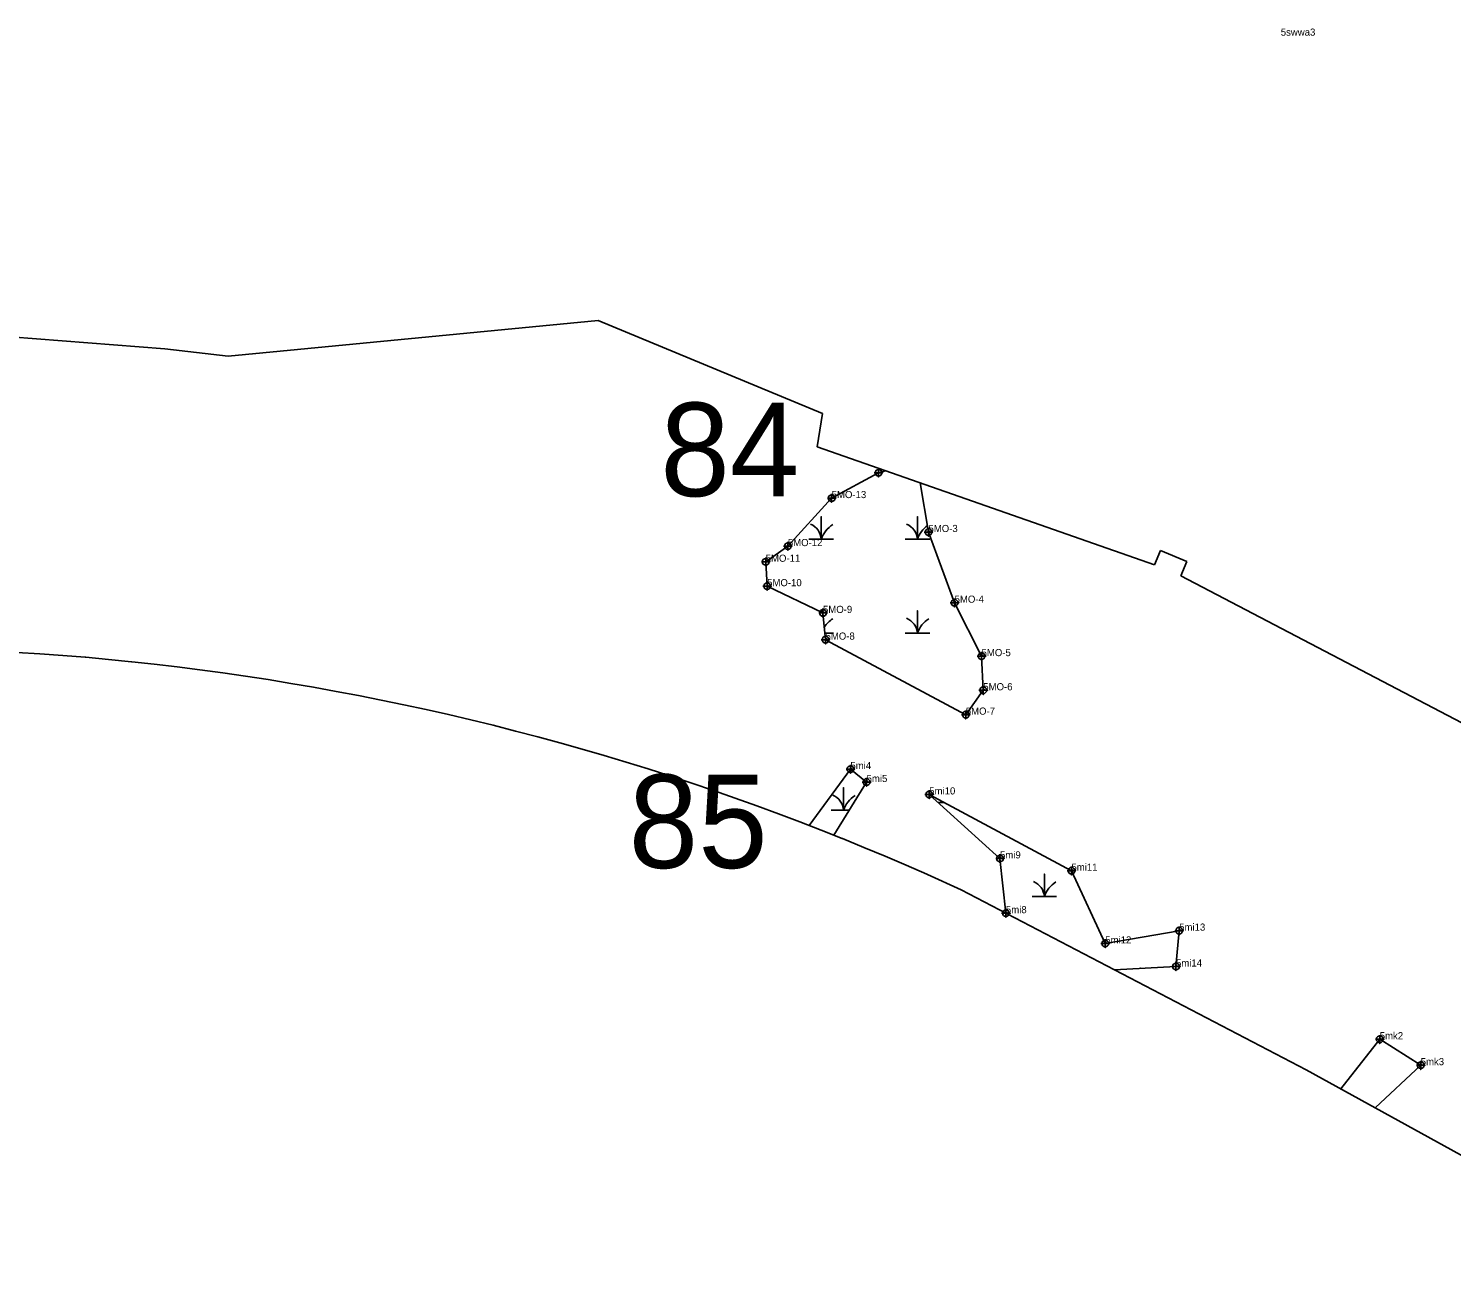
# Model space of a CAD drawing. Extents: x 2071991 to 2268989, y 436479 to 469629.
# Drawn here: x 2129611 to 2130606, y 446284 to 447163 of the extents above; entities that cross this region are included whole.
import ezdxf

# ---------------------------------------------------------------- set-up
doc = ezdxf.new("R2010")
doc.units = 0
for name, color, linetype in [('approx_PSA', 7, 'Continuous'), ('Default', 7, 'Continuous'), ('Exist Environmental Wetland Boundary', 7, 'Continuous'), ('Exist Environmental Wetland Boundary Cogo Comment', 7, 'Continuous'), ('Exist Environmental Wetland Boundary Cogo Point CELL', 7, 'Continuous'), ('Exist Hydro Jurisdictional Stream or Body of Water NEU NonMitigable', 7, 'Continuous'), ('Exist Hydro Jurisdictional Stream or Body of Water NEU NonMitigable Cogo Comment', 7, 'Continuous'), ('Exist Hydro Jurisdictional Stream or Body of Water NEU NonMitigable Cogo Point CELL', 7, 'Continuous'), ('Exist Hydro Swamp or Marsh', 7, 'Continuous')]:
    doc.layers.add(name, color=color, linetype=linetype)

msp = doc.modelspace()

# ---------------------------------------------------------------- linework, layer by layer
at = {"layer": 'approx_PSA'}
for p, q in [((2129799.21, 446938.31), (2130009.29, 446958.62)), ((2130009.29, 446958.62), (2130166.18, 446893.41)), ((2129598.94, 446947.17), (2129706.46, 446938.75)), ((2129706.46, 446938.75), (2129750.72, 446933.62)), ((2129750.72, 446933.62), (2129799.21, 446938.31)), ((2130166.18, 446893.41), (2130162.36, 446870.22)), ((2130162.36, 446870.22), (2130398.17, 446787.61)), ((2130398.17, 446787.61), (2130402.37, 446797.68)), ((2130402.37, 446797.68), (2130420.89, 446790.09)), ((2130420.89, 446790.09), (2130416.69, 446780.01)), ((2130416.69, 446780.01), (2130634.44, 446665.89)), ((2129619.26, 446725.54), (2129603.24, 446726.52)), ((2129635.27, 446724.29), (2129619.26, 446725.54)), ((2129650.99, 446723.06), (2129635.27, 446724.29)), ((2129651.28, 446723.04), (2129650.99, 446723.06)), ((2129667.26, 446721.51), (2129651.28, 446723.04)), ((2129683.25, 446719.97), (2129667.26, 446721.51)), ((2129683.53, 446719.94), (2129683.25, 446719.97)), ((2129699.2, 446718.16), (2129683.53, 446719.94)), ((2129715.16, 446716.35), (2129699.2, 446718.16)), ((2129731.08, 446714.27), (2129715.16, 446716.35)), ((2129747, 446712.17), (2129731.08, 446714.27)), ((2129762.88, 446709.81), (2129747, 446712.17)), ((2129778.76, 446707.44), (2129762.88, 446709.81)), ((2129794.6, 446704.8), (2129778.76, 446707.44)), ((2129810.44, 446702.16), (2129794.6, 446704.8)), ((2129826.23, 446699.24), (2129810.44, 446702.16)), ((2129842.01, 446696.32), (2129826.23, 446699.24)), ((2129857.75, 446693.13), (2129842.01, 446696.32)), ((2129873.49, 446689.93), (2129857.75, 446693.13)), ((2129889.16, 446686.47), (2129873.49, 446689.93)), ((2129904.84, 446683), (2129889.16, 446686.47)), ((2129920.46, 446679.26), (2129904.84, 446683)), ((2129936.07, 446675.51), (2129920.46, 446679.26)), ((2129951.62, 446671.5), (2129936.07, 446675.51)), ((2129967.17, 446667.49), (2129951.62, 446671.5)), ((2129982.64, 446663.21), (2129967.17, 446667.49)), ((2129998.12, 446658.92), (2129982.64, 446663.21)), ((2130013.51, 446654.37), (2129998.12, 446658.92)), ((2130028.91, 446649.81), (2130013.51, 446654.37)), ((2130044.23, 446644.99), (2130028.91, 446649.81)), ((2130059.54, 446640.17), (2130044.23, 446644.99)), ((2130074.77, 446635.09), (2130059.54, 446640.17)), ((2130090, 446630), (2130074.77, 446635.09)), ((2130105.14, 446624.64), (2130090, 446630)), ((2130120.28, 446619.29), (2130105.14, 446624.64)), ((2130135.32, 446613.68), (2130120.28, 446619.29)), ((2130150.36, 446608.06), (2130135.32, 446613.68)), ((2130165.31, 446602.18), (2130150.36, 446608.06)), ((2130179.98, 446596.41), (2130165.31, 446602.18)), ((2130180.25, 446596.3), (2130179.98, 446596.41)), ((2130195.09, 446590.17), (2130180.25, 446596.3)), ((2130209.92, 446584.03), (2130195.09, 446590.17)), ((2130224.65, 446577.63), (2130209.92, 446584.03)), ((2130239.12, 446571.35), (2130224.65, 446577.63)), ((2130239.64, 446571.12), (2130239.12, 446571.35)), ((2130263.02, 446560.52), (2130239.64, 446571.12)), ((2130504.23, 446434.72), (2130263.02, 446560.52)), ((2130777.64, 446283.82), (2130504.23, 446434.72))]:
    msp.add_line(p, q, dxfattribs=at)
at = {"layer": 'Exist Environmental Wetland Boundary'}
for points in [[(2130234.47, 446844.96), (2130240.22, 446810.63), (2130258.5, 446761.21), (2130277.33, 446723.87), (2130278.53, 446700), (2130266.29, 446682.95), (2130168.29, 446735.39), (2130166.5, 446754.07), (2130127.49, 446772.77), (2130126.47, 446789.84), (2130141.95, 446800.79), (2130172.57, 446834.36), (2130205.28, 446852.08), (2130210.18, 446853.47)], [(2130156.81, 446605.52), (2130185.65, 446644.86), (2130196.98, 446635.85), (2130174.13, 446598.71)], [(2130294.33, 446544.19), (2130290.21, 446582.45), (2130240.76, 446627.17), (2130340.13, 446573.85), (2130363.78, 446522.98), (2130415.44, 446531.92), (2130413.21, 446506.86), (2130370.28, 446504.58)]]:
    msp.add_lwpolyline(points, dxfattribs=at)
at = {"layer": 'Exist Environmental Wetland Boundary Cogo Point CELL'}
for points in [[(2130205.28, 446855.08), (2130205.28, 446849.08), (2130205.28, 446852.08), (2130208.28, 446852.08), (2130202.28, 446852.08)], [(2130172.57, 446837.36), (2130172.57, 446831.36), (2130172.57, 446834.36), (2130175.57, 446834.36), (2130169.57, 446834.36)], [(2130240.22, 446813.63), (2130240.22, 446807.63), (2130240.22, 446810.63), (2130243.22, 446810.63), (2130237.22, 446810.63)], [(2130141.95, 446803.79), (2130141.95, 446797.79), (2130141.95, 446800.79), (2130144.95, 446800.79), (2130138.95, 446800.79)], [(2130126.47, 446792.84), (2130126.47, 446786.84), (2130126.47, 446789.84), (2130129.47, 446789.84), (2130123.47, 446789.84)], [(2130127.49, 446775.77), (2130127.49, 446769.77), (2130127.49, 446772.77), (2130130.49, 446772.77), (2130124.49, 446772.77)], [(2130258.5, 446764.21), (2130258.5, 446758.21), (2130258.5, 446761.21), (2130261.5, 446761.21), (2130255.5, 446761.21)], [(2130166.5, 446757.07), (2130166.5, 446751.07), (2130166.5, 446754.07), (2130169.5, 446754.07), (2130163.5, 446754.07)], [(2130168.29, 446738.39), (2130168.29, 446732.39), (2130168.29, 446735.39), (2130171.29, 446735.39), (2130165.29, 446735.39)], [(2130277.33, 446726.87), (2130277.33, 446720.87), (2130277.33, 446723.87), (2130280.33, 446723.87), (2130274.33, 446723.87)], [(2130278.53, 446703), (2130278.53, 446697), (2130278.53, 446700), (2130281.53, 446700), (2130275.53, 446700)], [(2130266.29, 446685.95), (2130266.29, 446679.95), (2130266.29, 446682.95), (2130269.29, 446682.95), (2130263.29, 446682.95)], [(2130185.65, 446647.86), (2130185.65, 446641.86), (2130185.65, 446644.86), (2130188.65, 446644.86), (2130182.65, 446644.86)], [(2130196.98, 446638.85), (2130196.98, 446632.85), (2130196.98, 446635.85), (2130199.98, 446635.85), (2130193.98, 446635.85)], [(2130240.76, 446630.17), (2130240.76, 446624.17), (2130240.76, 446627.17), (2130243.76, 446627.17), (2130237.76, 446627.17)], [(2130290.21, 446585.45), (2130290.21, 446579.45), (2130290.21, 446582.45), (2130293.21, 446582.45), (2130287.21, 446582.45)], [(2130340.13, 446576.85), (2130340.13, 446570.85), (2130340.13, 446573.85), (2130343.13, 446573.85), (2130337.13, 446573.85)], [(2130294.34, 446547.16), (2130294.34, 446541.16), (2130294.34, 446544.16), (2130297.34, 446544.16), (2130291.34, 446544.16)], [(2130415.44, 446534.92), (2130415.44, 446528.92), (2130415.44, 446531.92), (2130418.44, 446531.92), (2130412.44, 446531.92)], [(2130363.78, 446525.98), (2130363.78, 446519.98), (2130363.78, 446522.98), (2130366.78, 446522.98), (2130360.78, 446522.98)], [(2130413.21, 446509.86), (2130413.21, 446503.86), (2130413.21, 446506.86), (2130416.21, 446506.86), (2130410.21, 446506.86)]]:
    msp.add_lwpolyline(points, dxfattribs=at)
for centre in [(2130205.28, 446852.08), (2130172.57, 446834.36), (2130240.22, 446810.63), (2130141.95, 446800.79), (2130126.47, 446789.84), (2130127.49, 446772.77), (2130258.5, 446761.21), (2130166.5, 446754.07), (2130168.29, 446735.39), (2130277.33, 446723.87), (2130278.53, 446700), (2130266.29, 446682.95), (2130185.65, 446644.86), (2130196.98, 446635.85), (2130240.76, 446627.17), (2130290.21, 446582.45), (2130340.13, 446573.85), (2130294.34, 446544.16), (2130415.44, 446531.92), (2130363.78, 446522.98), (2130413.21, 446506.86)]:
    msp.add_circle(centre, 2.34, dxfattribs=at)
at = {"layer": 'Exist Hydro Jurisdictional Stream or Body of Water NEU NonMitigable'}
msp.add_lwpolyline([(2130528.46, 446421.35), (2130555.58, 446455.99), (2130584.22, 446437.87), (2130552.44, 446408.12)], dxfattribs=at)
at = {"layer": 'Exist Hydro Jurisdictional Stream or Body of Water NEU NonMitigable Cogo Point CELL'}
for points in [[(2130555.58, 446458.99), (2130555.58, 446452.99), (2130555.58, 446455.99), (2130558.58, 446455.99), (2130552.58, 446455.99)], [(2130584.22, 446440.87), (2130584.22, 446434.87), (2130584.22, 446437.87), (2130587.22, 446437.87), (2130581.22, 446437.87)]]:
    msp.add_lwpolyline(points, dxfattribs=at)
for centre in [(2130555.58, 446455.99), (2130584.22, 446437.87)]:
    msp.add_circle(centre, 2.34, dxfattribs=at)
at = {"layer": 'Exist Hydro Swamp or Marsh'}
for p, q in [((2130167.86, 446739.85), (2130173.93, 446739.85)), ((2130246.99, 446621.53), (2130251.27, 446621.53))]:
    msp.add_line(p, q, dxfattribs=at)
for points in [[(2130156.73, 446805.63), (2130165.33, 446805.63), (2130165.33, 446821.41), (2130165.33, 446805.63), (2130173.93, 446805.63)], [(2130223.93, 446805.63), (2130232.54, 446805.63), (2130232.54, 446821.41), (2130232.54, 446805.63), (2130241.14, 446805.63)], [(2130165.33, 446754.63), (2130165.33, 446755.63), (2130165.33, 446754.63)], [(2130223.93, 446739.85), (2130232.54, 446739.85), (2130232.54, 446755.63), (2130232.54, 446739.85), (2130241.14, 446739.85)], [(2130172.27, 446616.23), (2130180.87, 446616.23), (2130180.87, 446632.01), (2130180.87, 446616.23), (2130184.9, 446616.23)], [(2130312.61, 446555.75), (2130321.21, 446555.75), (2130321.21, 446571.53), (2130321.21, 446555.75), (2130329.81, 446555.75)], [(2130388.41, 446505.54), (2130388.41, 446505.75), (2130388.41, 446505.54)]]:
    msp.add_lwpolyline(points, dxfattribs=at)
for centre, radius, start, end in [((2130153.07, 446804.74), 12.3, 4.14034, 67.53497), ((2130183.58, 446799.57), 19.22, 122.12745, 161.62219), ((2130220.27, 446804.74), 12.3, 4.14034, 67.53497), ((2130250.78, 446799.57), 19.22, 126.04938, 161.62219), ((2130183.58, 446733.79), 19.22, 122.12745, 147.06368), ((2130220.27, 446738.96), 12.3, 4.14034, 67.53497), ((2130250.78, 446733.79), 19.22, 122.12745, 161.62219), ((2130168.61, 446615.34), 12.3, 4.14034, 67.53497), ((2130199.11, 446610.17), 19.22, 122.12745, 161.62219), ((2130308.94, 446554.86), 12.3, 4.14034, 67.53497), ((2130339.45, 446549.69), 19.22, 122.12745, 161.62219)]:
    msp.add_arc(centre, radius, start, end, dxfattribs=at)

# ---------------------------------------------------------------- texts
at = {"layer": 'Default'}
for s, p in [('84', (2130052.83, 446835.71)), ('85', (2130030.69, 446575.78))]:
    msp.add_text(s, height=65.34, dxfattribs=at).set_placement(p)
at = {"layer": 'Exist Environmental Wetland Boundary Cogo Comment'}
for s, p in [('5MO-13', (2130172.57, 446834.36)), ('5MO-3', (2130240.22, 446810.63)), ('5MO-12', (2130141.95, 446800.79)), ('5MO-11', (2130126.47, 446789.84)), ('5MO-10', (2130127.49, 446772.77)), ('5MO-9', (2130166.5, 446754.07)), ('5MO-4', (2130258.5, 446761.21)), ('5MO-8', (2130168.29, 446735.39)), ('5MO-5', (2130277.33, 446723.87)), ('5MO-6', (2130278.53, 446700)), ('5MO-7', (2130266.29, 446682.95)), ('5mi4', (2130185.65, 446644.86)), ('5mi5', (2130196.98, 446635.85)), ('5mi10', (2130240.76, 446627.17)), ('5mi9', (2130290.21, 446582.45)), ('5mi11', (2130340.13, 446573.85)), ('5mi8', (2130294.34, 446544.16)), ('5mi13', (2130415.44, 446531.92)), ('5mi12', (2130363.78, 446522.98)), ('5mi14', (2130413.21, 446506.86))]:
    msp.add_text(s, height=5, dxfattribs=at).set_placement(p)
at = {"layer": 'Exist Hydro Jurisdictional Stream or Body of Water NEU NonMitigable Cogo Comment'}
for s, p in [('5swwa3', (2130486.44, 447157.65)), ('5mk2', (2130555.58, 446455.99)), ('5mk3', (2130584.22, 446437.87))]:
    msp.add_text(s, height=5, dxfattribs=at).set_placement(p)

doc.saveas('drawing.dxf')
